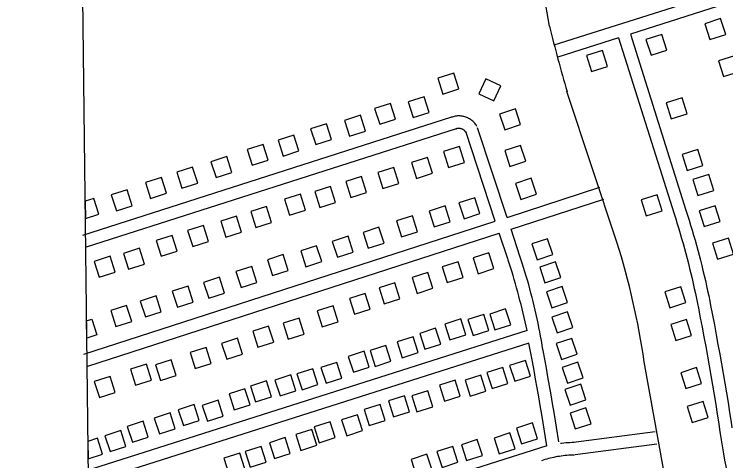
# Model space of a CAD drawing. Extents: x 3683402 to 3721514, y 487807 to 513565.
# Drawn here: x 3687448 to 3689157, y 495550 to 496621 of the extents above; entities that cross this region are included whole.
import ezdxf

# ---------------------------------------------------------------- set-up
doc = ezdxf.new("R2010")
doc.units = 0
for name, color, linetype in [('V-BLDG-OTLN', 7, 'Continuous'), ('V-GRID-FRAM', 7, 'Continuous'), ('V-ROAD-CNTR', 7, 'Continuous')]:
    doc.layers.add(name, color=color, linetype=linetype)

msp = doc.modelspace()

# ---------------------------------------------------------------- linework, layer by layer
at = {"layer": 'V-BLDG-OTLN'}
for p, q in [((3687618.6, 496172.8), (3687619.1, 496130.9)), ((3687622.3, 495843.8), (3687621.9, 495885.7)), ((3687625.1, 495596.3), (3687625.6, 495554.4))]:
    msp.add_line(p, q, dxfattribs=at)
for points in [[(3689156.7, 496572.3), (3689144.5, 496610.5), (3689106.4, 496598.3), (3689118.6, 496560.2)], [(3689003.4, 496572.8), (3688965.2, 496560.7), (3688977.3, 496522.6), (3689015.4, 496534.7)], [(3688860.6, 496534.1), (3688822.4, 496522), (3688834.5, 496483.9), (3688872.6, 496496)], [(3689189.8, 496483.5), (3689177.7, 496521.6), (3689139.6, 496509.5), (3689151.7, 496471.4)], [(3688477.7, 496429.6), (3688515.8, 496441.8), (3688503.6, 496479.9), (3688465.5, 496467.7)], [(3688563.8, 496429.9), (3688600.1, 496413.2), (3688616.8, 496449.6), (3688580.5, 496466.3)], [(3688406.4, 496373), (3688444.5, 496385.2), (3688432.3, 496423.3), (3688394.2, 496411.1)], [(3689014, 496408.5), (3689026, 496370.4), (3689064.2, 496382.4), (3689052.1, 496420.6)], [(3688325.8, 496357), (3688363.9, 496369.2), (3688351.7, 496407.3), (3688313.6, 496395.1)], [(3688253.5, 496328.4), (3688291.6, 496340.6), (3688279.4, 496378.7), (3688241.3, 496366.5)], [(3688613.7, 496381.6), (3688626.3, 496343.6), (3688664.2, 496356.2), (3688651.7, 496394.2)], [(3688172, 496308.2), (3688210.1, 496320.4), (3688197.9, 496358.5), (3688159.8, 496346.3)], [(3688093.6, 496280.9), (3688131.7, 496293.1), (3688119.6, 496331.2), (3688081.5, 496319)], [(3688019.6, 496258.6), (3688057.7, 496270.8), (3688045.5, 496308.9), (3688007.4, 496296.7)], [(3688517, 496303.8), (3688478.8, 496291.7), (3688490.9, 496253.5), (3688529.1, 496265.6)], [(3688626, 496293.8), (3688638.6, 496255.9), (3688676.6, 496268.4), (3688664, 496306.4)], [(3689051.8, 496284.5), (3689063.8, 496246.4), (3689101.9, 496258.4), (3689089.9, 496296.6)], [(3687932.6, 496229.1), (3687970.7, 496241.3), (3687958.5, 496279.4), (3687920.4, 496267.2)], [(3688440.3, 496277.6), (3688402.2, 496265.5), (3688414.3, 496227.3), (3688452.4, 496239.4)], [(3687850.6, 496203.9), (3687888.7, 496216.1), (3687876.5, 496254.2), (3687838.4, 496242)], [(3688359.3, 496253.3), (3688321.2, 496241.2), (3688333.3, 496203), (3688371.4, 496215.1)], [(3687775.4, 496179.3), (3687813.5, 496191.5), (3687801.4, 496229.6), (3687763.3, 496217.4)], [(3688282.2, 496231.8), (3688244.1, 496219.7), (3688256.2, 496181.6), (3688294.3, 496193.7)], [(3688651.9, 496214.9), (3688664.4, 496176.9), (3688702.4, 496189.4), (3688689.8, 496227.4)], [(3689077.9, 496224.3), (3689089.9, 496186.1), (3689128, 496198.2), (3689116, 496236.3)], [(3688207.8, 496207.9), (3688169.7, 496195.8), (3688181.8, 496157.7), (3688219.9, 496169.8)], [(3687693.4, 496149.6), (3687731.5, 496161.8), (3687719.3, 496199.9), (3687681.2, 496187.7)], [(3688135.4, 496189.3), (3688097.3, 496177.2), (3688109.4, 496139.1), (3688147.5, 496151.2)], [(3688528.2, 496130.4), (3688566.3, 496142.7), (3688554, 496180.8), (3688515.9, 496168.5)], [(3689003.7, 496149.5), (3688991.7, 496187.7), (3688953.5, 496175.6), (3688965.6, 496137.5)], [(3688054.1, 496159.6), (3688016, 496147.5), (3688028.1, 496109.3), (3688066.2, 496121.4)], [(3688456.9, 496110.8), (3688495, 496123.1), (3688482.7, 496161.2), (3688444.6, 496148.9)], [(3689093.2, 496149.6), (3689105.3, 496111.5), (3689143.4, 496123.5), (3689131.4, 496161.7)], [(3687982.1, 496136.4), (3687944, 496124.3), (3687956.1, 496086.2), (3687994.2, 496098.3)], [(3688378.3, 496087.1), (3688416.4, 496099.4), (3688404.1, 496137.4), (3688366, 496125.2)], [(3687902.6, 496114), (3687864.5, 496101.9), (3687876.6, 496063.7), (3687914.7, 496075.8)], [(3688298.1, 496059.7), (3688336.1, 496072), (3688323.8, 496110), (3688285.8, 496097.7)], [(3687827.3, 496090.5), (3687789.2, 496078.4), (3687801.3, 496040.3), (3687839.4, 496052.4)], [(3688224.1, 496038.1), (3688262.1, 496050.4), (3688249.8, 496088.4), (3688211.8, 496076.1)], [(3688690.9, 496069.9), (3688703.5, 496031.9), (3688741.4, 496044.5), (3688728.9, 496082.5)], [(3689125.3, 496071.5), (3689137.3, 496033.4), (3689175.5, 496045.4), (3689163.4, 496083.6)], [(3687748.6, 496059.5), (3687710.4, 496047.4), (3687722.5, 496009.3), (3687760.7, 496021.4)], [(3688148.6, 496015.4), (3688186.6, 496027.7), (3688174.3, 496065.7), (3688136.3, 496053.4)], [(3687678.2, 496040.3), (3687640.1, 496028.2), (3687652.2, 495990.1), (3687690.3, 496002.2)], [(3688068.2, 495994.1), (3688106.2, 496006.4), (3688093.9, 496044.5), (3688055.9, 496032.2)], [(3688588.1, 496048.9), (3688550, 496036.8), (3688562.1, 495998.6), (3688600.2, 496010.7)], [(3688513.8, 496027.3), (3688475.7, 496015.2), (3688487.8, 495977.1), (3688525.9, 495989.2)], [(3688710.1, 496014.5), (3688722.6, 495976.5), (3688760.6, 495989.1), (3688748, 496027)], [(3687992.8, 495965.5), (3688030.9, 495977.8), (3688018.6, 496015.9), (3687980.5, 496003.6)], [(3687915, 495939.6), (3687953.1, 495951.9), (3687940.8, 495990), (3687902.7, 495977.7)], [(3688441.5, 496001.6), (3688403.4, 495989.5), (3688415.5, 495951.4), (3688453.6, 495963.5)], [(3687839.9, 495918.3), (3687877.9, 495930.6), (3687865.6, 495968.7), (3687827.6, 495956.4)], [(3688362.3, 495976.5), (3688324.2, 495964.4), (3688336.3, 495926.2), (3688374.4, 495938.3)], [(3688291, 495951.4), (3688252.9, 495939.3), (3688265, 495901.2), (3688303.1, 495913.3)], [(3688726.3, 495955), (3688738.9, 495917), (3688776.9, 495929.6), (3688764.3, 495967.5)], [(3689060.9, 495929.1), (3689048.9, 495967.2), (3689010.8, 495955.2), (3689022.8, 495917)], [(3687762.9, 495895), (3687801, 495907.3), (3687788.7, 495945.3), (3687750.6, 495933)], [(3687692.1, 495871.8), (3687730.2, 495884.1), (3687717.9, 495922.2), (3687679.8, 495909.9)], [(3688213.9, 495921.5), (3688175.8, 495909.4), (3688187.9, 495871.2), (3688226, 495883.3)], [(3688549.9, 495850.3), (3688587.9, 495862.6), (3688575.6, 495900.6), (3688537.6, 495888.3)], [(3688602.3, 495863.7), (3688640.4, 495876), (3688628.1, 495914.1), (3688590, 495901.8)], [(3688739.1, 495894.6), (3688751.6, 495856.6), (3688789.6, 495869.1), (3688777, 495907.1)], [(3688132.2, 495891.7), (3688094, 495879.6), (3688106.1, 495841.5), (3688144.3, 495853.6)], [(3688494.5, 495839.6), (3688532.5, 495851.9), (3688520.2, 495890), (3688482.2, 495877.7)], [(3689074.7, 495850.2), (3689062.6, 495888.4), (3689024.5, 495876.3), (3689036.5, 495838.2)], [(3688059, 495872.7), (3688020.9, 495860.6), (3688033, 495822.5), (3688071.1, 495834.6)], [(3688434.2, 495817.3), (3688472.2, 495829.6), (3688459.9, 495867.7), (3688421.9, 495855.4)], [(3687984.3, 495843.6), (3687946.2, 495831.5), (3687958.3, 495793.3), (3687996.4, 495805.4)], [(3688379.9, 495796.9), (3688418, 495809.2), (3688405.7, 495847.2), (3688367.6, 495834.9)], [(3688749.5, 495830.9), (3688762.1, 495792.9), (3688800.1, 495805.4), (3688787.5, 495843.4)], [(3687908.6, 495821.4), (3687870.5, 495809.3), (3687882.6, 495771.1), (3687920.7, 495783.2)], [(3688314.8, 495776.2), (3688352.8, 495788.5), (3688340.5, 495826.6), (3688302.5, 495814.3)], [(3688262.5, 495762.1), (3688300.6, 495774.4), (3688288.3, 495812.4), (3688250.2, 495800.1)], [(3687765.5, 495781.3), (3687727.4, 495769.2), (3687739.5, 495731), (3687777.6, 495743.1)], [(3687825.2, 495792.2), (3687787.1, 495780.1), (3687799.2, 495742), (3687837.3, 495754.1)], [(3688196.8, 495735.6), (3688234.9, 495747.9), (3688222.6, 495785.9), (3688184.5, 495773.6)], [(3688675.9, 495790.7), (3688637.8, 495778.6), (3688649.9, 495740.5), (3688688, 495752.6)], [(3688763.9, 495773.8), (3688776.5, 495735.9), (3688814.5, 495748.4), (3688801.9, 495786.4)], [(3688139.3, 495720.2), (3688177.3, 495732.5), (3688165, 495770.6), (3688127, 495758.3)], [(3688621.6, 495773.4), (3688583.4, 495761.3), (3688595.5, 495723.1), (3688633.7, 495735.2)], [(3689098.9, 495735), (3689086.8, 495773.2), (3689048.7, 495761.1), (3689060.7, 495723)], [(3687678.5, 495751.8), (3687640.4, 495739.7), (3687652.5, 495701.6), (3687690.6, 495713.7)], [(3688086.5, 495705.4), (3688124.5, 495717.7), (3688112.2, 495755.8), (3688074.2, 495743.5)], [(3688568.9, 495755.2), (3688530.7, 495743.1), (3688542.8, 495705), (3688581, 495717.1)], [(3688027.8, 495690.9), (3688065.9, 495703.2), (3688053.6, 495741.2), (3688015.5, 495728.9)], [(3688507.2, 495742.9), (3688469.1, 495730.8), (3688481.2, 495692.7), (3688519.3, 495704.8)], [(3688770.5, 495721.1), (3688783.1, 495683.1), (3688821, 495695.7), (3688808.5, 495733.7)], [(3687976.2, 495671.9), (3688014.3, 495684.2), (3688002, 495722.3), (3687963.9, 495710)], [(3688441.1, 495717.4), (3688403, 495705.3), (3688415.1, 495667.2), (3688453.2, 495679.3)], [(3687911.9, 495644.6), (3687950, 495656.9), (3687937.7, 495695), (3687899.6, 495682.7)], [(3688384.9, 495705.3), (3688346.8, 495693.2), (3688358.9, 495655.1), (3688397, 495667.2)], [(3687854.4, 495634.1), (3687892.4, 495646.4), (3687880.1, 495684.4), (3687842.1, 495672.1)], [(3688326.8, 495684.8), (3688288.7, 495672.7), (3688300.8, 495634.6), (3688338.9, 495646.7)], [(3689114.6, 495653.5), (3689102.6, 495691.6), (3689064.4, 495679.6), (3689076.5, 495641.4)], [(3687796.8, 495614), (3687834.9, 495626.3), (3687822.6, 495664.4), (3687784.5, 495652.1)], [(3688783, 495664.1), (3688795.5, 495626.1), (3688833.5, 495638.7), (3688820.9, 495676.7)], [(3687731.9, 495594.1), (3687770, 495606.4), (3687757.7, 495644.4), (3687719.6, 495632.1)], [(3688206.5, 495643.3), (3688168.3, 495631.2), (3688180.4, 495593.1), (3688218.6, 495605.2)], [(3688272.4, 495660.1), (3688234.3, 495648), (3688246.4, 495609.9), (3688284.5, 495622)], [(3688666.5, 495590.2), (3688704.6, 495602.5), (3688692.3, 495640.6), (3688654.2, 495628.3)], [(3687678.3, 495571.7), (3687716.4, 495584), (3687704.1, 495622), (3687666, 495609.7)], [(3688162.5, 495624.9), (3688124.4, 495612.8), (3688136.5, 495574.7), (3688174.6, 495586.8)], [(3688612.8, 495566.1), (3688650.9, 495578.4), (3688638.6, 495616.5), (3688600.5, 495604.2)], [(3688098.8, 495605.2), (3688060.7, 495593.1), (3688072.8, 495555), (3688110.9, 495567.1)], [(3688534.3, 495550), (3688572.4, 495562.3), (3688560.1, 495600.4), (3688522, 495588.1)], [(3688041, 495584.2), (3688002.9, 495572.1), (3688015, 495534), (3688053.1, 495546.1)], [(3688475.6, 495533.8), (3688513.6, 495546.1), (3688501.3, 495584.2), (3688463.3, 495571.9)], [(3687989.8, 495568.3), (3687951.7, 495556.2), (3687963.8, 495518.1), (3688001.9, 495530.2)], [(3688413.6, 495514.9), (3688451.6, 495527.2), (3688439.3, 495565.3), (3688401.3, 495553)]]:
    msp.add_lwpolyline(points, close=True, dxfattribs=at)
for points in [[(3687619.1, 496130.9), (3687651.4, 496141.2), (3687639.2, 496179.3), (3687618.6, 496172.8)], [(3687621.9, 495885.7), (3687634.3, 495889.7), (3687646.6, 495851.6), (3687622.3, 495843.8)], [(3687625.6, 495554.4), (3687660.3, 495565.6), (3687648, 495603.6), (3687625.1, 495596.3)]]:
    msp.add_lwpolyline(points, dxfattribs=at)
at = {"layer": 'V-GRID-FRAM'}
msp.add_lwpolyline([(3687448, 511403.5), (3719130.8, 511772.1), (3719350.3, 493590.7), (3687651.7, 493221.8), (3687448, 511403.5)], dxfattribs=at)
at = {"layer": 'V-ROAD-CNTR'}
for points in [[(3688733.1, 496592.1), (3688655.7, 497037.8)], [(3689434.3, 496765.4), (3688744.1, 496546.9)], [(3689175.8, 496652.1), (3688927.9, 496573.6)], [(3688927.9, 496573.6), (3689061.3, 496151.1)], [(3688899.3, 496564.6), (3688753.2, 496518.3)], [(3688899.3, 496564.6), (3689032.7, 496142.1)], [(3688895.5, 496074.2), (3688775.5, 496435.4)], [(3688497.8, 496373.8), (3687612.1, 496090.5)], [(3688559.3, 496351.8), (3688558.3, 496353.6), (3688557, 496355.6), (3688555.6, 496357.5), (3688554.1, 496359.4), (3688552.5, 496361.2), (3688550.8, 496362.9), (3688549, 496364.5), (3688547.2, 496366), (3688545.3, 496367.5), (3688543.4, 496368.9), (3688541.3, 496370.1), (3688539.2, 496371.3), (3688537.1, 496372.4), (3688534.9, 496373.3), (3688532.7, 496374.2), (3688530.4, 496374.9), (3688528.1, 496375.6), (3688525.8, 496376.1), (3688523.4, 496376.5), (3688521, 496376.9), (3688518.6, 496377.1), (3688516.2, 496377.1), (3688513.9, 496377.1), (3688511.5, 496377), (3688509.1, 496376.7), (3688506.7, 496376.3), (3688504.4, 496375.8), (3688502.1, 496375.2), (3688499.8, 496374.5), (3688497.6, 496373.8), (3688496.8, 496373.4)], [(3688506.9, 496345.2), (3687621.2, 496062)], [(3688533.5, 496336.5), (3688532.9, 496337.6), (3688532.3, 496338.4), (3688531.8, 496339.2), (3688531.2, 496340), (3688530.5, 496340.7), (3688529.8, 496341.4), (3688529.1, 496342), (3688528.4, 496342.7), (3688527.6, 496343.3), (3688526.8, 496343.8), (3688526, 496344.3), (3688525.2, 496344.8), (3688524.3, 496345.2), (3688523.4, 496345.6), (3688522.5, 496345.9), (3688521.6, 496346.3), (3688520.7, 496346.5), (3688519.8, 496346.7), (3688518.8, 496346.9), (3688517.9, 496347), (3688516.9, 496347.1), (3688515.9, 496347.1), (3688515, 496347.1), (3688514, 496347.1), (3688513, 496347), (3688512.1, 496346.8), (3688511.2, 496346.6), (3688510.2, 496346.4), (3688509.3, 496346.1), (3688508.3, 496345.7), (3688507.9, 496345.6)], [(3688631.8, 496133.8), (3688560.7, 496348.9)], [(3688603.3, 496124.6), (3688532.2, 496339.5)], [(3688631.8, 496133.8), (3688854.5, 496205.8)], [(3688641.2, 496105.3), (3688863.7, 496177.2)], [(3689032.7, 496142.1), (3689036.5, 496130.2), (3689040.2, 496118.5), (3689043.8, 496106.6), (3689047.3, 496094.8), (3689050.8, 496082.9), (3689054.2, 496071.1), (3689057.5, 496059.2), (3689060.7, 496047.2), (3689063.9, 496035.3), (3689067, 496023.3), (3689070, 496011.3), (3689072.9, 495999.3), (3689075.8, 495987.3), (3689078.5, 495975.3), (3689081.2, 495963.2), (3689083.9, 495951.2), (3689086.4, 495939.1), (3689088.9, 495927), (3689091, 495916.1)], [(3689061.3, 496151.2), (3689065.1, 496139.3), (3689068.8, 496127.3), (3689072.5, 496115.3), (3689076.1, 496103.3), (3689079.6, 496091.3), (3689083.1, 496079.2), (3689086.4, 496067.1), (3689089.7, 496055), (3689092.9, 496042.9), (3689096, 496030.7), (3689099.1, 496018.6), (3689102.1, 496006.4), (3689105, 495994.2), (3689107.8, 495981.9), (3689110.5, 495969.7), (3689113.2, 495957.4), (3689115.8, 495945.1), (3689118.3, 495932.9), (3689120.4, 495921.9)], [(3687615.3, 495805.3), (3688603.3, 496124.6)], [(3688662.5, 496040.9), (3688641.2, 496105.3)], [(3687624.5, 495776.8), (3688612.7, 496096.1)], [(3688634.1, 496031.5), (3688612.7, 496096.1)], [(3688717.4, 495817.1), (3688715.7, 495827.5), (3688713.9, 495838), (3688712.1, 495848.4), (3688710.1, 495858.9), (3688708.1, 495869.3), (3688706, 495879.7), (3688703.8, 495890.1), (3688701.5, 495900.5), (3688699.2, 495910.9), (3688696.8, 495921.2), (3688694.3, 495931.5), (3688691.7, 495941.8), (3688689, 495952.1), (3688686.3, 495962.4), (3688683.5, 495972.6), (3688680.6, 495982.8), (3688677.6, 495993), (3688674.6, 496003.2), (3688671.4, 496013.4), (3688668.2, 496023.5), (3688665, 496033.6), (3688662.5, 496040.9)], [(3688679.5, 495862), (3688670, 495904.1), (3688667.6, 495914.2), (3688665.1, 495924.3), (3688662.6, 495934.4), (3688660, 495944.5), (3688657.3, 495954.5), (3688654.6, 495964.6), (3688651.7, 495974.6), (3688648.8, 495984.5), (3688645.9, 495994.5), (3688642.8, 496004.4), (3688639.7, 496014.3), (3688636.5, 496024.2), (3688634.1, 496031.4)], [(3689120.4, 495921.9), (3689125, 495898.7), (3689129.4, 495875.5), (3689133.8, 495852.2), (3689138.1, 495829), (3689142.3, 495805.8), (3689146.4, 495782.5), (3689150.5, 495759.2), (3689154.5, 495735.9), (3689158.4, 495712.6), (3689162.2, 495689.3), (3689165.9, 495665.9), (3689169.6, 495642.6), (3689171.7, 495628.9)], [(3689091, 495916.1), (3689095.5, 495893), (3689099.9, 495869.9), (3689104.3, 495846.7), (3689108.6, 495823.6), (3689112.8, 495800.5), (3689116.9, 495777.3), (3689120.9, 495754.1), (3689124.9, 495730.9), (3689128.8, 495707.7), (3689132.6, 495684.5), (3689136.3, 495661.2), (3689139.9, 495638), (3689142, 495624.4)], [(3688679.5, 495862), (3687618.5, 495524.4)], [(3688684.1, 495831.9), (3687627.6, 495495.8)], [(3688727, 495585.3), (3688714.7, 495660.9), (3688711.2, 495682.1), (3688707.6, 495703.2), (3688704, 495724.4), (3688700.2, 495745.5), (3688696.4, 495766.7), (3688692.4, 495787.8), (3688684.1, 495831.9)], [(3688755.9, 495594.9), (3688744.4, 495665.8), (3688740.8, 495687), (3688737.2, 495708.3), (3688733.5, 495729.6), (3688729.7, 495750.8), (3688725.9, 495772.1), (3688721.9, 495793.3), (3688717.9, 495814.5), (3688716.9, 495819.8)], [(3689041.4, 495340.3), (3688961, 495787.3)], [(3688987.5, 495619.3), (3688791, 495593.4)], [(3689142, 495624.4), (3689144.3, 495609.8), (3689146.6, 495595.2), (3689149, 495580.6), (3689151.4, 495566), (3689154, 495551.4), (3689156.6, 495536.8), (3689159.3, 495522.3)], [(3688792.5, 495593.5), (3688787.7, 495593.3), (3688782.7, 495593.1), (3688777.7, 495592.8), (3688772.7, 495592.4), (3688767.7, 495591.9), (3688762.7, 495591.3), (3688760.3, 495591)], [(3688727, 495585.3), (3687621.7, 495234.6)], [(3688991.5, 495589.6), (3688795, 495563.6)], [(3688793.4, 495563.5), (3688788.8, 495563.4), (3688784.3, 495563.2), (3688779.8, 495562.9), (3688775.3, 495562.5), (3688770.9, 495562.1), (3688766.4, 495561.6), (3688761.9, 495561), (3688757.5, 495560.3), (3688753, 495559.6), (3688748.6, 495558.8), (3688744.2, 495557.9), (3688739.8, 495556.9), (3688735.4, 495555.9), (3688731.1, 495554.8), (3688726.7, 495553.6), (3688722.4, 495552.4), (3688718.1, 495551), (3688714.3, 495549.8)]]:
    msp.add_lwpolyline(points, dxfattribs=at)
for centre, radius, start, end in [((3694404.2, 498044.5), 5854.1, 194.36457, 195.95427), ((3687148.4, 495524.8), 1831.4, 8.2401, 17.4556)]:
    msp.add_arc(centre, radius, start, end, dxfattribs=at)

doc.saveas('drawing.dxf')
